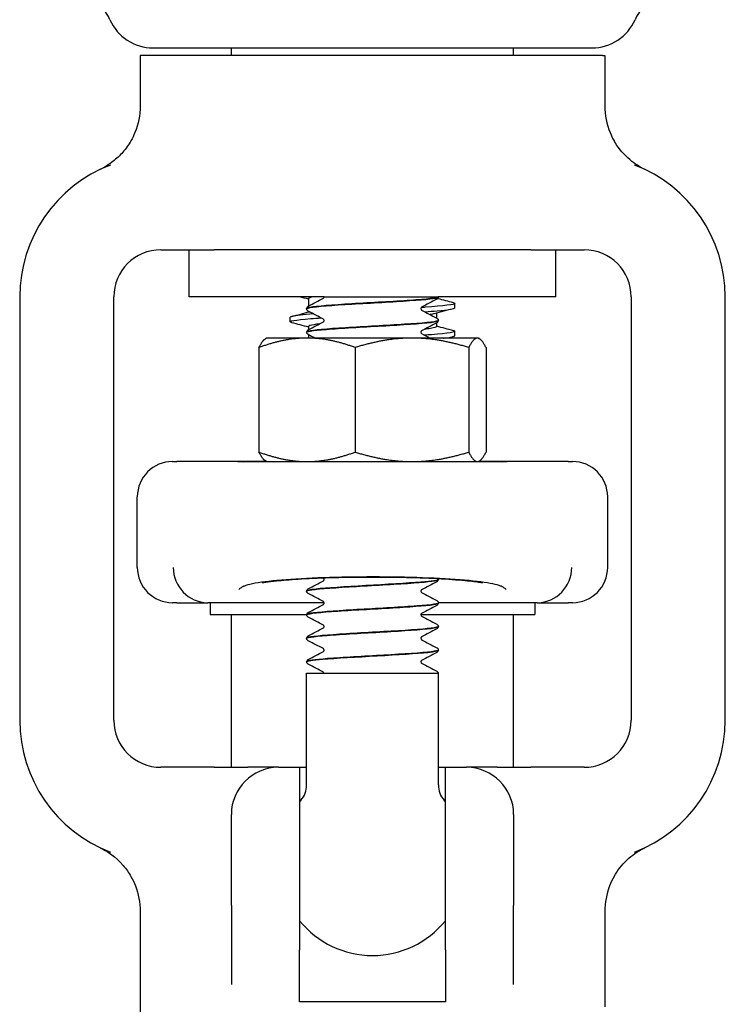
# Model space of a CAD drawing. Header units: inches. Extents: x 36 to 1719, y -84 to 1122.
# Tile 421 of 571: x 1421.66 to 1423.54, y 378.23 to 380.85. Entities that reach past the tile are written whole.
import ezdxf

# ---------------------------------------------------------------- set-up
doc = ezdxf.new("R2010")
doc.units = ezdxf.units.IN
doc.header["$LTSCALE"] = 48
doc.header["$MEASUREMENT"] = 0
doc.layers.add('Visible (ANSI)', color=7, linetype='Continuous', lineweight=30)

msp = doc.modelspace()

# ---------------------------------------------------------------- linework, layer by layer
at = {"layer": 'Visible (ANSI)'}
for p, q in [((1422.0158, 380.77027), (1423.18242, 380.77027)), ((1422.22412, 380.75027), (1422.22412, 380.77027)), ((1422.97412, 380.75027), (1422.97412, 380.77027)), ((1421.98807, 380.75027), (1421.98162, 380.75027)), ((1421.98162, 380.75027), (1421.98162, 380.61632)), ((1421.99571, 380.75027), (1421.98807, 380.75027)), ((1423.20253, 380.75027), (1421.99571, 380.75027)), ((1423.21017, 380.75027), (1423.20253, 380.75027)), ((1423.21017, 380.75027), (1423.21662, 380.75027)), ((1423.21662, 380.75027), (1423.21662, 380.61632)), ((1422.03662, 380.23377), (1422.17853, 380.23377)), ((1422.11162, 380.10877), (1422.11162, 380.23377)), ((1423.01971, 380.23377), (1422.17853, 380.23377)), ((1423.01971, 380.23377), (1423.16162, 380.23377)), ((1423.08662, 380.10877), (1423.08662, 380.23377)), ((1421.66162, 380.10877), (1421.66162, 378.98377)), ((1421.91162, 378.98377), (1421.91162, 380.10877)), ((1422.47045, 380.10877), (1422.11162, 380.10877)), ((1422.42912, 380.10412), (1422.42912, 380.08422)), ((1422.47045, 380.10875), (1422.47045, 380.10877)), ((1422.47045, 380.10877), (1422.47046, 380.10877)), ((1422.47046, 380.10877), (1422.4851, 380.10877)), ((1422.4851, 380.10877), (1422.74795, 380.10877)), ((1422.74795, 380.10877), (1422.77405, 380.10877)), ((1422.77412, 380.10877), (1422.77405, 380.10877)), ((1422.77412, 380.10843), (1422.77412, 380.10877)), ((1423.08662, 380.10877), (1422.77412, 380.10877)), ((1423.28662, 380.10877), (1423.28662, 378.98377)), ((1423.53662, 378.98377), (1423.53662, 380.10877)), ((1422.42412, 380.07715), (1422.42412, 380.07777)), ((1422.81787, 380.07965), (1422.81787, 380.09151)), ((1422.38037, 380.04258), (1422.38037, 380.05444)), ((1422.42912, 380.07071), (1422.42912, 380.06859)), ((1422.76912, 380.06551), (1422.76912, 380.05294)), ((1422.42912, 380.02998), (1422.42912, 380.02166)), ((1422.76912, 380.03942), (1422.76912, 380.02998)), ((1422.77412, 380.04587), (1422.77412, 380.04649)), ((1422.31762, 379.99927), (1422.31476, 379.99762)), ((1422.42529, 379.99927), (1422.31762, 379.99927)), ((1422.42412, 380.01459), (1422.42412, 380.01521)), ((1422.70396, 379.99927), (1422.42529, 379.99927)), ((1422.42912, 380.00814), (1422.42912, 379.99927)), ((1422.87779, 379.99927), (1422.70396, 379.99927)), ((1422.81787, 380.00551), (1422.81787, 380.01737)), ((1422.88062, 379.99927), (1422.87779, 379.99927)), ((1422.88062, 379.99927), (1422.88348, 379.99762)), ((1422.29746, 379.97413), (1422.29746, 379.69642)), ((1422.55313, 379.97413), (1422.55313, 379.69642)), ((1422.85479, 379.97413), (1422.85479, 379.69642)), ((1422.90078, 379.97413), (1422.90078, 379.69642)), ((1422.06787, 379.67127), (1422.07929, 379.67127)), ((1422.24105, 379.67127), (1422.07929, 379.67127)), ((1422.31762, 379.67127), (1422.24105, 379.67127)), ((1422.94071, 379.67088), (1422.25753, 379.67088)), ((1422.31762, 379.67127), (1422.31476, 379.67292)), ((1422.31762, 379.67127), (1422.42529, 379.67127)), ((1422.42529, 379.67127), (1422.70396, 379.67127)), ((1422.70396, 379.67127), (1422.87779, 379.67127)), ((1422.77412, 379.67088), (1422.77412, 379.67112)), ((1422.87779, 379.67127), (1422.88062, 379.67127)), ((1422.88062, 379.67127), (1422.88348, 379.67292)), ((1422.95719, 379.67127), (1422.88062, 379.67127)), ((1423.11895, 379.67127), (1422.95719, 379.67127)), ((1423.11895, 379.67127), (1423.13037, 379.67127)), ((1421.97412, 379.39002), (1421.97412, 379.57752)), ((1423.22412, 379.39002), (1423.22412, 379.57752)), ((1422.77412, 379.35768), (1422.77412, 379.35831)), ((1422.42412, 379.3264), (1422.42412, 379.32702)), ((1422.07929, 379.29627), (1422.06787, 379.29627)), ((1422.07929, 379.29627), (1422.16199, 379.29627)), ((1422.47038, 379.29627), (1422.16199, 379.29627)), ((1422.16787, 379.29627), (1422.16787, 379.26502)), ((1423.03625, 379.29627), (1422.77407, 379.29627)), ((1422.77412, 379.29512), (1422.77412, 379.29574)), ((1423.03037, 379.29627), (1423.03037, 379.26502)), ((1423.03625, 379.29627), (1423.11895, 379.29627)), ((1423.13037, 379.29627), (1423.11895, 379.29627)), ((1422.16787, 379.26502), (1422.42417, 379.26502)), ((1422.22412, 378.85877), (1422.22412, 379.26502)), ((1422.72786, 379.26502), (1423.03037, 379.26502)), ((1422.97412, 378.85877), (1422.97412, 379.26502)), ((1422.42412, 379.26384), (1422.42412, 379.26446)), ((1422.77412, 379.23256), (1422.77412, 379.23318)), ((1422.42412, 379.20128), (1422.42412, 379.2019)), ((1422.77412, 379.17), (1422.77412, 379.17062)), ((1422.42412, 379.13872), (1422.42412, 379.13934)), ((1422.42412, 379.10877), (1422.77412, 379.10877)), ((1422.42412, 378.81187), (1422.42412, 379.10877)), ((1422.77412, 378.81187), (1422.77412, 379.10877)), ((1422.17853, 378.85877), (1422.03662, 378.85877)), ((1422.17853, 378.85877), (1422.26747, 378.85877)), ((1422.34912, 378.85877), (1422.26747, 378.85877)), ((1422.34912, 378.85877), (1422.40537, 378.85877)), ((1422.40537, 378.85877), (1422.42412, 378.85877)), ((1422.40537, 378.85877), (1422.40537, 378.37385)), ((1422.77412, 378.85877), (1422.79287, 378.85877)), ((1422.79287, 378.85877), (1422.84912, 378.85877)), ((1422.79287, 378.37385), (1422.79287, 378.85877)), ((1422.93077, 378.85877), (1422.84912, 378.85877)), ((1422.93077, 378.85877), (1423.01971, 378.85877)), ((1423.16162, 378.85877), (1423.01971, 378.85877)), ((1422.22412, 378.49131), (1422.22412, 378.73377)), ((1422.97412, 378.73377), (1422.97412, 378.49131)), ((1422.22412, 378.49131), (1422.22412, 378.28166)), ((1422.97412, 378.28166), (1422.97412, 378.49131)), ((1421.98162, 378.47623), (1421.98162, 378.16002)), ((1423.21662, 378.47623), (1423.21662, 378.22252)), ((1422.40537, 378.23571), (1422.40537, 378.37385)), ((1422.79287, 378.37385), (1422.79287, 378.23571)), ((1422.79287, 378.23571), (1422.40537, 378.23571))]:
    msp.add_line(p, q, dxfattribs=at)
for centre, radius, start, end in [((1421.78662, 380.79527), 0.125, 23.57818, 90), ((1423.41162, 380.79527), 0.125, 90, 156.42182), ((1422.01575, 380.89527), 0.125, 203.57818, 270), ((1423.18249, 380.89527), 0.125, 270, 336.42182), ((1422.03662, 380.10877), 0.375, 110.89571, 180), ((1423.16162, 380.10877), 0.375, 0, 69.10429), ((1422.03662, 380.10877), 0.125, 90, 180), ((1423.16162, 380.10877), 0.125, 0, 90), ((1422.06787, 379.57752), 0.09375, 90, 180), ((1423.13037, 379.57752), 0.09375, 0, 90), ((1422.06787, 379.39002), 0.09375, 180, 270), ((1423.13037, 379.39002), 0.09375, 270, 0), ((1422.03662, 378.98377), 0.375, 180, 249.10429), ((1422.03662, 378.98377), 0.125, 180, 270), ((1423.16162, 378.98377), 0.125, 270, 0), ((1423.16162, 378.98377), 0.375, 290.89571, 0), ((1422.34912, 378.73377), 0.125, 90, 180), ((1422.84912, 378.73377), 0.125, 0, 90), ((1422.36162, 378.81187), 0.0625, 319.4642, 0), ((1422.83662, 378.81187), 0.0625, 180, 220.5358), ((1422.59912, 378.60877), 0.25, 139.4642, 140.80503), ((1422.59912, 378.60877), 0.25, 39.19497, 40.5358), ((1422.59912, 378.60877), 0.25, 219.19497, 320.80503)]:
    msp.add_arc(centre, radius, start, end, dxfattribs=at)
for centre, major_axis, ratio, start_param, end_param in [((1422.16113, 379.39002), (0.01834, -0.09202), 0.976791, 4.5200982, 6.0729206), ((1423.03711, 379.39002), (0.01834, 0.09202), 0.976791, 3.3518573, 4.9046798), ((1422.38782, 379.39002), (-0.24503, -0.08795), 0.1325254, 0.3357379, 0.3537118), ((1422.81042, 379.39002), (0.24503, -0.08795), 0.1325254, 5.9294735, 5.9474474)]:
    msp.add_ellipse(centre, major_axis=major_axis, ratio=ratio, start_param=start_param, end_param=end_param, dxfattribs=at)
for points, knots in [([(1421.98162, 380.61632), (1421.98162, 380.5919), (1421.97685, 380.56772), (1421.96457, 380.5378), (1421.96111, 380.53069), (1421.95722, 380.52382)], [0, 0, 0, 0, 0.18604443, 0.18604443, 0.24640289, 0.24640289, 0.24640289, 0.24640289]), ([(1423.21662, 380.61632), (1423.21662, 380.5919), (1423.22139, 380.56772), (1423.23367, 380.5378), (1423.23713, 380.53069), (1423.24102, 380.52382)], [0, 0, 0, 0, 0.18604443, 0.18604443, 0.24640289, 0.24640289, 0.24640289, 0.24640289]), ([(1421.95722, 380.52382), (1421.95109, 380.51301), (1421.9439, 380.50284), (1421.92783, 380.48431), (1421.91903, 380.47596), (1421.89852, 380.45994), (1421.88892, 380.45443), (1421.8831, 380.45127), (1421.88266, 380.45103), (1421.8822, 380.45079)], [0, 0, 0, 0, 0.09469213, 0.09469213, 0.18700728, 0.18700728, 0.29404594, 0.29404594, 0.30156032, 0.30156032, 0.30156032, 0.30156032]), ([(1423.31604, 380.45079), (1423.3152, 380.45124), (1423.31437, 380.45169), (1423.30632, 380.45612), (1423.29232, 380.46439), (1423.26285, 380.4915), (1423.25064, 380.50686), (1423.24102, 380.52382)], [0.01028684, 0.01028684, 0.01028684, 0.01028684, 0.01590204, 0.01590204, 0.08584187, 0.08584187, 0.15193376, 0.15193376, 0.15193376, 0.15193376]), ([(1421.8822, 380.45079), (1421.87994, 380.44959), (1421.87762, 380.44841), (1421.87514, 380.44722), (1421.87505, 380.44718), (1421.87495, 380.44713)], [-0.020804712, -0.020804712, -0.020804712, -0.020804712, 0, 0, 0.000806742, 0.000806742, 0.000806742, 0.000806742]), ([(1423.32329, 380.44713), (1423.32319, 380.44718), (1423.3231, 380.44722), (1423.32066, 380.44839), (1423.31834, 380.44957), (1423.31604, 380.45079)], [-0.719927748, -0.719927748, -0.719927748, -0.719927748, -0.71835885, -0.71835885, -0.678581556, -0.678581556, -0.678581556, -0.678581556]), ([(1422.42428, 380.07713), (1422.42417, 380.07782), (1422.42534, 380.07852), (1422.42785, 380.07921), (1422.43897, 380.08229), (1422.4762, 380.08538), (1422.52532, 380.08846), (1422.57408, 380.09152), (1422.63341, 380.09458), (1422.68094, 380.09764), (1422.72854, 380.1007), (1422.76321, 380.10377), (1422.77185, 380.10683), (1422.77336, 380.10736), (1422.77412, 380.1079), (1422.77412, 380.10843)], [-9.427487, -9.427487, -9.427487, -9.427487, -9.2180099, -9.2180099, -9.2180099, -8.289328, -8.289328, -8.289328, -7.3674505, -7.3674505, -7.3674505, -6.4443529, -6.4443529, -6.4443529, -6.2831853, -6.2831853, -6.2831853, -6.2831853]), ([(1422.77405, 380.10877), (1422.77251, 380.10569), (1422.74409, 380.1026), (1422.69968, 380.09951), (1422.65528, 380.09642), (1422.59596, 380.09334), (1422.54443, 380.09025), (1422.49292, 380.08717), (1422.45042, 380.08408), (1422.43319, 380.08099), (1422.42719, 380.07992), (1422.42431, 380.07885), (1422.42439, 380.07777)], [0.0284489, 0.0284489, 0.0284489, 0.0284489, 0.9586618, 0.9586618, 0.9586618, 1.888606, 1.888606, 1.888606, 2.8182842, 2.8182842, 2.8182842, 3.1415927, 3.1415927, 3.1415927, 3.1415927]), ([(1422.46864, 380.10496), (1422.46867, 380.10498), (1422.46886, 380.10508), (1422.46941, 380.10566), (1422.46971, 380.10604), (1422.47025, 380.10718), (1422.47045, 380.10796), (1422.47045, 380.10875)], [0.006616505, 0.006616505, 0.006616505, 0.006616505, 0.024017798, 0.024017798, 0.03673453, 0.03673453, 0.049915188, 0.049915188, 0.049915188, 0.049915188]), ([(1422.77412, 380.10841), (1422.77406, 380.10713), (1422.77358, 380.10593), (1422.77248, 380.10427), (1422.77189, 380.10373), (1422.77084, 380.10292), (1422.77037, 380.10264), (1422.76991, 380.1024)], [0, 0, 0, 0, 0.017960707, 0.017960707, 0.035135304, 0.035135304, 0.051182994, 0.051182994, 0.051182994, 0.051182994]), ([(1422.42412, 380.0778), (1422.42418, 380.07908), (1422.42466, 380.08028), (1422.42576, 380.08194), (1422.42635, 380.08248), (1422.4274, 380.08329), (1422.42787, 380.08357), (1422.42833, 380.08381)], [0, 0, 0, 0, 0.017960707, 0.017960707, 0.035135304, 0.035135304, 0.051182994, 0.051182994, 0.051182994, 0.051182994]), ([(1422.42833, 380.07112), (1422.42761, 380.07149), (1422.42685, 380.07195), (1422.42561, 380.07323), (1422.42517, 380.0738), (1422.42444, 380.07525), (1422.42417, 380.07618), (1422.42412, 380.07713)], [0, 0, 0, 0, 0.024898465, 0.024898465, 0.037820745, 0.037820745, 0.051208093, 0.051208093, 0.051208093, 0.051208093]), ([(1422.72958, 380.08124), (1422.72952, 380.0812), (1422.72935, 380.08109), (1422.72883, 380.08055), (1422.72853, 380.08017), (1422.72799, 380.07903), (1422.72779, 380.07825), (1422.72779, 380.07746)], [0.008751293, 0.008751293, 0.008751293, 0.008751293, 0.024017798, 0.024017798, 0.03673453, 0.03673453, 0.049915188, 0.049915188, 0.049915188, 0.049915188]), ([(1422.72779, 380.07746), (1422.72779, 380.07626), (1422.72829, 380.07514), (1422.72908, 380.07406), (1422.72936, 380.07385), (1422.72957, 380.0737), (1422.72961, 380.07368), (1422.72961, 380.07368)], [0, 0, 0, 0, 0.02017106, 0.02017106, 0.036592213, 0.036592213, 0.045399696, 0.045399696, 0.045399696, 0.045399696]), ([(1422.81311, 380.09394), (1422.81617, 380.09315), (1422.8178, 380.09236), (1422.81787, 380.09157), (1422.81818, 380.08809), (1422.78835, 380.08462), (1422.73879, 380.08115), (1422.73553, 380.08092), (1422.73219, 380.08069), (1422.72877, 380.08046)], [156.8740037, 156.8740037, 156.8740037, 156.8740037, 157.0747399, 157.0747399, 157.0747399, 157.9578984, 157.9578984, 157.9578984, 158.0159854, 158.0159854, 158.0159854, 158.0159854]), ([(1422.73796, 380.06924), (1422.74996, 380.07007), (1422.76092, 380.07091), (1422.77054, 380.07175), (1422.8009, 380.07438), (1422.81746, 380.07702), (1422.81771, 380.07965)], [-164.24548523, -164.24548523, -164.24548523, -164.24548523, -164.03312378, -164.03312378, -164.03312378, -163.36281799, -163.36281799, -163.36281799, -163.36281799]), ([(1422.385, 380.04016), (1422.38413, 380.04038), (1422.38338, 380.04061), (1422.38276, 380.04084), (1422.37337, 380.04427), (1422.39317, 380.04771), (1422.43539, 380.05114), (1422.44369, 380.05181), (1422.45282, 380.05249), (1422.46262, 380.05316)], [-166.7100396, -166.7100396, -166.7100396, -166.7100396, -166.6525026, -166.6525026, -166.6525026, -165.7793701, -165.7793701, -165.7793701, -165.6078186, -165.6078186, -165.6078186, -165.6078186]), ([(1422.44288, 380.06358), (1422.42872, 380.06249), (1422.41651, 380.0614), (1422.40688, 380.06031), (1422.38957, 380.05835), (1422.38076, 380.0564), (1422.3807, 380.05444)], [159.44697057, 159.44697057, 159.44697057, 159.44697057, 159.72380738, 159.72380738, 159.72380738, 160.22122533, 160.22122533, 160.22122533, 160.22122533]), ([(1422.47045, 380.04618), (1422.47045, 380.04739), (1422.46995, 380.04851), (1422.46916, 380.04959), (1422.46888, 380.0498), (1422.46867, 380.04995), (1422.46863, 380.04997), (1422.46863, 380.04997)], [0, 0, 0, 0, 0.02017106, 0.02017106, 0.036592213, 0.036592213, 0.045399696, 0.045399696, 0.045399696, 0.045399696]), ([(1422.76991, 380.05253), (1422.77063, 380.05215), (1422.77139, 380.0517), (1422.77263, 380.05041), (1422.77307, 380.04985), (1422.7738, 380.04839), (1422.77407, 380.04747), (1422.77412, 380.04652)], [0, 0, 0, 0, 0.024898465, 0.024898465, 0.037820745, 0.037820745, 0.051208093, 0.051208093, 0.051208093, 0.051208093]), ([(1422.42412, 380.01456), (1422.42402, 380.01759), (1422.44959, 380.02061), (1422.4915, 380.02364), (1422.53394, 380.0267), (1422.59213, 380.02976), (1422.64413, 380.03282), (1422.69788, 380.03599), (1422.74363, 380.03915), (1422.76307, 380.04232), (1422.77036, 380.0435), (1422.77389, 380.04469), (1422.77382, 380.04587)], [-15.7106723, -15.7106723, -15.7106723, -15.7106723, -14.7994931, -14.7994931, -14.7994931, -13.877024, -13.877024, -13.877024, -12.9235543, -12.9235543, -12.9235543, -12.5663706, -12.5663706, -12.5663706, -12.5663706]), ([(1422.77391, 380.04652), (1422.77404, 380.04568), (1422.77231, 380.04483), (1422.76863, 380.04399), (1422.75517, 380.04091), (1422.71591, 380.03783), (1422.66585, 380.03475), (1422.6158, 380.03167), (1422.55613, 380.02859), (1422.50961, 380.02551), (1422.4631, 380.02243), (1422.43083, 380.01935), (1422.4251, 380.01627), (1422.42445, 380.01592), (1422.42414, 380.01556), (1422.42417, 380.01521)], [6.2804763, 6.2804763, 6.2804763, 6.2804763, 6.5343927, 6.5343927, 6.5343927, 7.4627822, 7.4627822, 7.4627822, 8.3909221, 8.3909221, 8.3909221, 9.318815, 9.318815, 9.318815, 9.424778, 9.424778, 9.424778, 9.424778]), ([(1422.45846, 380.037), (1422.45282, 380.03631), (1422.44792, 380.03562), (1422.44385, 380.03493), (1422.43418, 380.03328), (1422.42941, 380.03163), (1422.42945, 380.02998)], [165.90898853, 165.90898853, 165.90898853, 165.90898853, 166.08500187, 166.08500187, 166.08500187, 166.50441064, 166.50441064, 166.50441064, 166.50441064]), ([(1422.46864, 380.0424), (1422.46867, 380.04242), (1422.46886, 380.04252), (1422.46941, 380.04309), (1422.46971, 380.04348), (1422.47025, 380.04462), (1422.47045, 380.04539), (1422.47045, 380.04618)], [0.006616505, 0.006616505, 0.006616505, 0.006616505, 0.024017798, 0.024017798, 0.03673453, 0.03673453, 0.049915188, 0.049915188, 0.049915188, 0.049915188]), ([(1422.76878, 380.02998), (1422.76882, 380.02828), (1422.76374, 380.02657), (1422.75347, 380.02487), (1422.74891, 380.02412), (1422.74337, 380.02337), (1422.73697, 380.02261)], [163.36281799, 163.36281799, 163.36281799, 163.36281799, 163.79533054, 163.79533054, 163.79533054, 163.98696995, 163.98696995, 163.98696995, 163.98696995]), ([(1422.77412, 380.04585), (1422.77406, 380.04457), (1422.77358, 380.04337), (1422.77248, 380.04171), (1422.77189, 380.04116), (1422.77084, 380.04036), (1422.77037, 380.04008), (1422.76991, 380.03984)], [0, 0, 0, 0, 0.017960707, 0.017960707, 0.035135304, 0.035135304, 0.051182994, 0.051182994, 0.051182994, 0.051182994]), ([(1422.42412, 380.01524), (1422.42418, 380.01652), (1422.42466, 380.01772), (1422.42576, 380.01937), (1422.42635, 380.01992), (1422.4274, 380.02072), (1422.42787, 380.021), (1422.42833, 380.02124)], [0, 0, 0, 0, 0.017960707, 0.017960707, 0.035135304, 0.035135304, 0.051182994, 0.051182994, 0.051182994, 0.051182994]), ([(1422.42833, 380.00856), (1422.42761, 380.00893), (1422.42685, 380.00939), (1422.42561, 380.01067), (1422.42517, 380.01123), (1422.42444, 380.01269), (1422.42417, 380.01361), (1422.42412, 380.01456)], [0, 0, 0, 0, 0.024898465, 0.024898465, 0.037820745, 0.037820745, 0.051208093, 0.051208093, 0.051208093, 0.051208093]), ([(1422.72958, 380.01868), (1422.72952, 380.01864), (1422.72935, 380.01853), (1422.72883, 380.01799), (1422.72853, 380.01761), (1422.72799, 380.01647), (1422.72779, 380.01569), (1422.72779, 380.0149)], [0.008751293, 0.008751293, 0.008751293, 0.008751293, 0.024017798, 0.024017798, 0.03673453, 0.03673453, 0.049915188, 0.049915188, 0.049915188, 0.049915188]), ([(1422.72779, 380.0149), (1422.72779, 380.01369), (1422.72829, 380.01257), (1422.72908, 380.0115), (1422.72936, 380.01128), (1422.72957, 380.01113), (1422.72961, 380.01111), (1422.72961, 380.01111)], [0, 0, 0, 0, 0.02017106, 0.02017106, 0.036592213, 0.036592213, 0.045399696, 0.045399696, 0.045399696, 0.045399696]), ([(1422.81322, 380.0198), (1422.81468, 380.01941), (1422.81581, 380.01903), (1422.81658, 380.01865), (1422.82356, 380.01518), (1422.80058, 380.01171), (1422.75564, 380.00824), (1422.74994, 380.0078), (1422.74389, 380.00736), (1422.73755, 380.00692)], [163.157189, 163.157189, 163.157189, 163.157189, 163.2540101, 163.2540101, 163.2540101, 164.1362278, 164.1362278, 164.1362278, 164.2482393, 164.2482393, 164.2482393, 164.2482393]), ([(1422.78797, 379.99927), (1422.78904, 379.99939), (1422.79009, 379.9995), (1422.7911, 379.99962), (1422.80857, 380.00158), (1422.81749, 380.00355), (1422.81756, 380.00551)], [-170.17499936, -170.17499936, -170.17499936, -170.17499936, -170.14588782, -170.14588782, -170.14588782, -169.64600329, -169.64600329, -169.64600329, -169.64600329]), ([(1422.24105, 379.67127), (1422.24108, 379.67127), (1422.2411, 379.67127), (1422.24383, 379.67126), (1422.24923, 379.67088), (1422.25753, 379.67088)], [-0.00244603, -0.00244603, -0.00244603, -0.00244603, 0, 0, 0.30409051, 0.30409051, 0.30409051, 0.30409051]), ([(1422.94071, 379.67088), (1422.94901, 379.67088), (1422.95441, 379.67126), (1422.95714, 379.67127), (1422.95716, 379.67127), (1422.95719, 379.67127)], [0.0481126, 0.0481126, 0.0481126, 0.0481126, 0.35549776, 0.35549776, 0.35797029, 0.35797029, 0.35797029, 0.35797029]), ([(1422.93929, 379.34054), (1422.93005, 379.34439), (1422.91228, 379.34805), (1422.86169, 379.35457), (1422.82936, 379.35736), (1422.75422, 379.36171), (1422.71215, 379.36323), (1422.6237, 379.36478), (1422.57818, 379.3648), (1422.48961, 379.36333), (1422.44741, 379.36186), (1422.37185, 379.35758), (1422.3392, 379.35483), (1422.28703, 379.34827), (1422.26847, 379.34451), (1422.25895, 379.34054)], [0, 0, 0, 0, 0.344205, 0.344205, 0.6883035, 0.6883035, 1.0322227, 1.0322227, 1.3758839, 1.3758839, 1.7193458, 1.7193458, 2.0628667, 2.0628667, 2.4173808, 2.4173808, 2.4173808, 2.4173808]), ([(1422.30669, 379.34917), (1422.30669, 379.34917), (1422.30684, 379.34921), (1422.30823, 379.3495), (1422.3114, 379.35012), (1422.3227, 379.35187), (1422.33253, 379.35314), (1422.36012, 379.356), (1422.37935, 379.35758), (1422.42646, 379.36054), (1422.45502, 379.36184), (1422.51718, 379.36376), (1422.55169, 379.36434), (1422.62095, 379.36457), (1422.65599, 379.36422), (1422.72271, 379.36263), (1422.75392, 379.36141), (1422.80895, 379.35834), (1422.83264, 379.35652), (1422.86777, 379.35297), (1422.88069, 379.35116), (1422.88936, 379.34963), (1422.8908, 379.34934), (1422.89147, 379.34919), (1422.89155, 379.34917), (1422.89155, 379.34917)], [-3.9197905, -3.9197905, -3.9197905, -3.9197905, -3.8923457, -3.8923457, -3.779618, -3.779618, -3.6122028, -3.6122028, -3.3893232, -3.3893232, -3.1324583, -3.1324583, -2.8590136, -2.8590136, -2.5819763, -2.5819763, -2.308624, -2.308624, -2.0477624, -2.0477624, -1.8214592, -1.8214592, -1.7487926, -1.7487926, -1.7289388, -1.7289388, -1.7289388, -1.7289388]), ([(1422.42444, 379.32638), (1422.42433, 379.32771), (1422.42878, 379.32905), (1422.43791, 379.33038), (1422.45889, 379.33345), (1422.50409, 379.33652), (1422.55639, 379.33959), (1422.60868, 379.34266), (1422.66683, 379.34572), (1422.70884, 379.34879), (1422.74943, 379.35176), (1422.77402, 379.35472), (1422.77411, 379.35768)], [-84.8257107, -84.8257107, -84.8257107, -84.8257107, -84.4233738, -84.4233738, -84.4233738, -83.4988671, -83.4988671, -83.4988671, -82.5745653, -82.5745653, -82.5745653, -81.681409, -81.681409, -81.681409, -81.681409]), ([(1422.77399, 379.35833), (1422.77384, 379.35585), (1422.75736, 379.35337), (1422.72785, 379.35089), (1422.69112, 379.34781), (1422.63509, 379.34473), (1422.58116, 379.34164), (1422.5273, 379.33856), (1422.47682, 379.33548), (1422.44899, 379.3324), (1422.43282, 379.33061), (1422.42452, 379.32882), (1422.42443, 379.32702)], [75.3955147, 75.3955147, 75.3955147, 75.3955147, 76.1425075, 76.1425075, 76.1425075, 77.0718173, 77.0718173, 77.0718173, 78.0001054, 78.0001054, 78.0001054, 78.5398163, 78.5398163, 78.5398163, 78.5398163]), ([(1422.47045, 379.358), (1422.47045, 379.3592), (1422.46995, 379.36032), (1422.46916, 379.3614), (1422.46888, 379.36161), (1422.46867, 379.36176), (1422.46863, 379.36178), (1422.46863, 379.36178)], [0, 0, 0, 0, 0.02017106, 0.02017106, 0.036592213, 0.036592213, 0.045399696, 0.045399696, 0.045399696, 0.045399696]), ([(1422.46864, 379.35421), (1422.46867, 379.35423), (1422.46886, 379.35433), (1422.46941, 379.35491), (1422.46971, 379.35529), (1422.47025, 379.35643), (1422.47045, 379.35721), (1422.47045, 379.358)], [0.006616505, 0.006616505, 0.006616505, 0.006616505, 0.024017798, 0.024017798, 0.03673453, 0.03673453, 0.049915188, 0.049915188, 0.049915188, 0.049915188]), ([(1422.77412, 379.35766), (1422.77406, 379.35638), (1422.77358, 379.35518), (1422.77248, 379.35352), (1422.77189, 379.35298), (1422.77084, 379.35217), (1422.77037, 379.35189), (1422.76991, 379.35165)], [0, 0, 0, 0, 0.017960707, 0.017960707, 0.035135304, 0.035135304, 0.051182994, 0.051182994, 0.051182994, 0.051182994]), ([(1422.25895, 379.34054), (1422.25845, 379.34033), (1422.25796, 379.34012), (1422.25541, 379.339), (1422.25355, 379.33807), (1422.24911, 379.33558), (1422.24689, 379.33399), (1422.24468, 379.33197), (1422.24421, 379.33151), (1422.24374, 379.33099), (1422.24369, 379.33094), (1422.24364, 379.33088)], [0.05166308, 0.05166308, 0.05166308, 0.05166308, 0.07036558, 0.07036558, 0.15060424, 0.15060424, 0.28322209, 0.28322209, 0.32342002, 0.32342002, 0.3282584, 0.3282584, 0.3282584, 0.3282584]), ([(1422.42412, 379.32705), (1422.42418, 379.32833), (1422.42466, 379.32953), (1422.42576, 379.33119), (1422.42635, 379.33173), (1422.4274, 379.33254), (1422.42787, 379.33282), (1422.42833, 379.33306)], [0, 0, 0, 0, 0.017960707, 0.017960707, 0.035135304, 0.035135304, 0.051182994, 0.051182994, 0.051182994, 0.051182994]), ([(1422.42833, 379.32037), (1422.42761, 379.32074), (1422.42685, 379.3212), (1422.42561, 379.32248), (1422.42517, 379.32305), (1422.42444, 379.3245), (1422.42417, 379.32543), (1422.42412, 379.32638)], [0, 0, 0, 0, 0.024898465, 0.024898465, 0.037820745, 0.037820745, 0.051208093, 0.051208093, 0.051208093, 0.051208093]), ([(1422.72958, 379.33049), (1422.72952, 379.33045), (1422.72935, 379.33034), (1422.72883, 379.3298), (1422.72853, 379.32942), (1422.72799, 379.32828), (1422.72779, 379.3275), (1422.72779, 379.32671)], [0.008751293, 0.008751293, 0.008751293, 0.008751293, 0.024017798, 0.024017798, 0.03673453, 0.03673453, 0.049915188, 0.049915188, 0.049915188, 0.049915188]), ([(1422.72779, 379.32671), (1422.72779, 379.32551), (1422.72829, 379.32439), (1422.72908, 379.32331), (1422.72936, 379.3231), (1422.72957, 379.32295), (1422.72961, 379.32293), (1422.72961, 379.32293)], [0, 0, 0, 0, 0.02017106, 0.02017106, 0.036592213, 0.036592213, 0.045399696, 0.045399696, 0.045399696, 0.045399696]), ([(1422.9546, 379.33088), (1422.95455, 379.33094), (1422.9545, 379.33099), (1422.95404, 379.3315), (1422.95358, 379.33195), (1422.95137, 379.33398), (1422.94914, 379.33558), (1422.94468, 379.33808), (1422.94282, 379.339), (1422.94029, 379.34012), (1422.93979, 379.34033), (1422.93929, 379.34054)], [-0.00483264, -0.00483264, -0.00483264, -0.00483264, 0, 0, 0.03929975, 0.03929975, 0.17286172, 0.17286172, 0.25278744, 0.25278744, 0.27153158, 0.27153158, 0.27153158, 0.27153158]), ([(1422.42428, 379.26381), (1422.42417, 379.2645), (1422.42532, 379.26519), (1422.4278, 379.26589), (1422.43881, 379.26896), (1422.47578, 379.27203), (1422.52466, 379.27511), (1422.57354, 379.27818), (1422.63317, 379.28125), (1422.68091, 379.28432), (1422.72864, 379.2874), (1422.76337, 379.29047), (1422.77192, 379.29354), (1422.77338, 379.29407), (1422.77407, 379.29459), (1422.77402, 379.29512)], [-91.108896, -91.108896, -91.108896, -91.108896, -90.9008742, -90.9008742, -90.9008742, -89.9748609, -89.9748609, -89.9748609, -89.0490707, -89.0490707, -89.0490707, -88.1235008, -88.1235008, -88.1235008, -87.9645943, -87.9645943, -87.9645943, -87.9645943]), ([(1422.77412, 379.29577), (1422.77412, 379.29569), (1422.77411, 379.2956), (1422.77408, 379.29552), (1422.77286, 379.29245), (1422.74516, 379.28939), (1422.70144, 379.28632), (1422.65776, 379.28326), (1422.59911, 379.28019), (1422.54764, 379.27713), (1422.49622, 379.27407), (1422.45317, 379.27101), (1422.43472, 379.26795), (1422.42773, 379.26678), (1422.42433, 379.26562), (1422.42441, 379.26446)], [81.6787, 81.6787, 81.6787, 81.6787, 81.7038978, 81.7038978, 81.7038978, 82.6277161, 82.6277161, 82.6277161, 83.5507651, 83.5507651, 83.5507651, 84.4730857, 84.4730857, 84.4730857, 84.8230016, 84.8230016, 84.8230016, 84.8230016]), ([(1422.47045, 379.29543), (1422.47045, 379.29664), (1422.46995, 379.29776), (1422.46916, 379.29884), (1422.46888, 379.29905), (1422.46867, 379.2992), (1422.46863, 379.29922), (1422.46863, 379.29922)], [0, 0, 0, 0, 0.02017106, 0.02017106, 0.036592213, 0.036592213, 0.045399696, 0.045399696, 0.045399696, 0.045399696]), ([(1422.46864, 379.29165), (1422.46867, 379.29167), (1422.46886, 379.29177), (1422.46941, 379.29234), (1422.46971, 379.29273), (1422.47025, 379.29387), (1422.47045, 379.29464), (1422.47045, 379.29543)], [0.006616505, 0.006616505, 0.006616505, 0.006616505, 0.024017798, 0.024017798, 0.03673453, 0.03673453, 0.049915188, 0.049915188, 0.049915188, 0.049915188]), ([(1422.76991, 379.30178), (1422.77063, 379.3014), (1422.77139, 379.30095), (1422.77263, 379.29966), (1422.77307, 379.2991), (1422.7738, 379.29764), (1422.77407, 379.29672), (1422.77412, 379.29577)], [0, 0, 0, 0, 0.024898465, 0.024898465, 0.037820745, 0.037820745, 0.051208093, 0.051208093, 0.051208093, 0.051208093]), ([(1422.77412, 379.2951), (1422.77406, 379.29382), (1422.77358, 379.29262), (1422.77248, 379.29096), (1422.77189, 379.29041), (1422.77084, 379.28961), (1422.77037, 379.28933), (1422.76991, 379.28909)], [0, 0, 0, 0, 0.017960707, 0.017960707, 0.035135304, 0.035135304, 0.051182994, 0.051182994, 0.051182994, 0.051182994]), ([(1422.42412, 379.26449), (1422.42418, 379.26577), (1422.42466, 379.26697), (1422.42576, 379.26862), (1422.42635, 379.26917), (1422.4274, 379.26997), (1422.42787, 379.27025), (1422.42833, 379.27049)], [0, 0, 0, 0, 0.017960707, 0.017960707, 0.035135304, 0.035135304, 0.051182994, 0.051182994, 0.051182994, 0.051182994]), ([(1422.72958, 379.26793), (1422.72952, 379.26789), (1422.72935, 379.26778), (1422.72883, 379.26724), (1422.72853, 379.26686), (1422.72799, 379.26572), (1422.72779, 379.26494), (1422.72779, 379.26415)], [0.008751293, 0.008751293, 0.008751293, 0.008751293, 0.024017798, 0.024017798, 0.03673453, 0.03673453, 0.049915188, 0.049915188, 0.049915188, 0.049915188]), ([(1422.42833, 379.25781), (1422.42761, 379.25818), (1422.42685, 379.25864), (1422.42561, 379.25992), (1422.42517, 379.26048), (1422.42444, 379.26194), (1422.42417, 379.26286), (1422.42412, 379.26381)], [0, 0, 0, 0, 0.024898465, 0.024898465, 0.037820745, 0.037820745, 0.051208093, 0.051208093, 0.051208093, 0.051208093]), ([(1422.72779, 379.26415), (1422.72779, 379.26294), (1422.72829, 379.26182), (1422.72908, 379.26075), (1422.72936, 379.26053), (1422.72957, 379.26038), (1422.72961, 379.26036), (1422.72961, 379.26036)], [0, 0, 0, 0, 0.02017106, 0.02017106, 0.036592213, 0.036592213, 0.045399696, 0.045399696, 0.045399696, 0.045399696]), ([(1422.76991, 379.23921), (1422.77063, 379.23884), (1422.77139, 379.23839), (1422.77263, 379.2371), (1422.77307, 379.23654), (1422.7738, 379.23508), (1422.77407, 379.23416), (1422.77412, 379.23321)], [0, 0, 0, 0, 0.024898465, 0.024898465, 0.037820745, 0.037820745, 0.051208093, 0.051208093, 0.051208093, 0.051208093]), ([(1422.42412, 379.20125), (1422.42412, 379.20126), (1422.42412, 379.20127), (1422.42412, 379.20128), (1422.42412, 379.20436), (1422.45086, 379.20744), (1422.49416, 379.21051), (1422.53745, 379.21359), (1422.59626, 379.21667), (1422.64819, 379.21975), (1422.7001, 379.22283), (1422.74391, 379.2259), (1422.76294, 379.22898), (1422.77031, 379.23017), (1422.77389, 379.23137), (1422.77382, 379.23256)], [-97.3920813, -97.3920813, -97.3920813, -97.3920813, -97.3894346, -97.3894346, -97.3894346, -96.461786, -96.461786, -96.461786, -95.5343789, -95.5343789, -95.5343789, -94.6072107, -94.6072107, -94.6072107, -94.2477796, -94.2477796, -94.2477796, -94.2477796]), ([(1422.77392, 379.23321), (1422.77405, 379.23241), (1422.7725, 379.23161), (1422.76921, 379.23082), (1422.75645, 379.22773), (1422.71774, 379.22465), (1422.66788, 379.22156), (1422.61813, 379.21848), (1422.55846, 379.2154), (1422.5116, 379.21233), (1422.46484, 379.20925), (1422.43195, 379.20618), (1422.42541, 379.20311), (1422.42455, 379.20271), (1422.42415, 379.2023), (1422.42419, 379.2019)], [87.9618853, 87.9618853, 87.9618853, 87.9618853, 88.2020629, 88.2020629, 88.2020629, 89.131595, 89.131595, 89.131595, 90.0591077, 90.0591077, 90.0591077, 90.9847722, 90.9847722, 90.9847722, 91.106187, 91.106187, 91.106187, 91.106187]), ([(1422.47045, 379.23287), (1422.47045, 379.23408), (1422.46995, 379.2352), (1422.46916, 379.23627), (1422.46888, 379.23649), (1422.46867, 379.23664), (1422.46863, 379.23666), (1422.46863, 379.23666)], [0, 0, 0, 0, 0.02017106, 0.02017106, 0.036592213, 0.036592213, 0.045399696, 0.045399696, 0.045399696, 0.045399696]), ([(1422.46864, 379.22909), (1422.46867, 379.22911), (1422.46886, 379.22921), (1422.46941, 379.22978), (1422.46971, 379.23017), (1422.47025, 379.2313), (1422.47045, 379.23208), (1422.47045, 379.23287)], [0.006616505, 0.006616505, 0.006616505, 0.006616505, 0.024017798, 0.024017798, 0.03673453, 0.03673453, 0.049915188, 0.049915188, 0.049915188, 0.049915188]), ([(1422.77412, 379.23253), (1422.77406, 379.23126), (1422.77358, 379.23006), (1422.77248, 379.2284), (1422.77189, 379.22785), (1422.77084, 379.22705), (1422.77037, 379.22677), (1422.76991, 379.22653)], [0, 0, 0, 0, 0.017960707, 0.017960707, 0.035135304, 0.035135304, 0.051182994, 0.051182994, 0.051182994, 0.051182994]), ([(1422.42412, 379.20193), (1422.42418, 379.2032), (1422.42466, 379.2044), (1422.42576, 379.20606), (1422.42635, 379.20661), (1422.4274, 379.20741), (1422.42787, 379.20769), (1422.42833, 379.20793)], [0, 0, 0, 0, 0.017960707, 0.017960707, 0.035135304, 0.035135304, 0.051182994, 0.051182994, 0.051182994, 0.051182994]), ([(1422.42833, 379.19525), (1422.42761, 379.19562), (1422.42685, 379.19607), (1422.42561, 379.19736), (1422.42517, 379.19792), (1422.42444, 379.19938), (1422.42417, 379.2003), (1422.42412, 379.20125)], [0, 0, 0, 0, 0.024898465, 0.024898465, 0.037820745, 0.037820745, 0.051208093, 0.051208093, 0.051208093, 0.051208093]), ([(1422.72958, 379.20536), (1422.72952, 379.20533), (1422.72935, 379.20521), (1422.72883, 379.20468), (1422.72853, 379.20429), (1422.72799, 379.20316), (1422.72779, 379.20238), (1422.72779, 379.20159)], [0.008751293, 0.008751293, 0.008751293, 0.008751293, 0.024017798, 0.024017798, 0.03673453, 0.03673453, 0.049915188, 0.049915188, 0.049915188, 0.049915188]), ([(1422.72779, 379.20159), (1422.72779, 379.20038), (1422.72829, 379.19926), (1422.72908, 379.19819), (1422.72936, 379.19797), (1422.72957, 379.19782), (1422.72961, 379.1978), (1422.72961, 379.1978)], [0, 0, 0, 0, 0.02017106, 0.02017106, 0.036592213, 0.036592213, 0.045399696, 0.045399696, 0.045399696, 0.045399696]), ([(1422.77378, 379.17065), (1422.77385, 379.16908), (1422.76766, 379.16751), (1422.75522, 379.16595), (1422.73076, 379.16287), (1422.68271, 379.15979), (1422.6294, 379.15671), (1422.5763, 379.15364), (1422.51923, 379.15057), (1422.47979, 379.14751), (1422.44478, 379.14478), (1422.42439, 379.14206), (1422.42417, 379.13934)], [94.2450706, 94.2450706, 94.2450706, 94.2450706, 94.7168163, 94.7168163, 94.7168163, 95.6446581, 95.6446581, 95.6446581, 96.5689115, 96.5689115, 96.5689115, 97.3893723, 97.3893723, 97.3893723, 97.3893723]), ([(1422.42429, 379.13869), (1422.42443, 379.14106), (1422.4394, 379.14343), (1422.46664, 379.14581), (1422.50205, 379.14889), (1422.55736, 379.15197), (1422.61142, 379.15506), (1422.66548, 379.15814), (1422.717, 379.16122), (1422.74631, 379.16431), (1422.76434, 379.1662), (1422.7737, 379.1681), (1422.77382, 379.17)], [-103.6752666, -103.6752666, -103.6752666, -103.6752666, -102.9605503, -102.9605503, -102.9605503, -102.0313957, -102.0313957, -102.0313957, -101.1024988, -101.1024988, -101.1024988, -100.5309649, -100.5309649, -100.5309649, -100.5309649]), ([(1422.47045, 379.17031), (1422.47045, 379.17151), (1422.46995, 379.17264), (1422.46916, 379.17371), (1422.46888, 379.17393), (1422.46867, 379.17408), (1422.46863, 379.1741), (1422.46863, 379.1741)], [0, 0, 0, 0, 0.02017106, 0.02017106, 0.036592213, 0.036592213, 0.045399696, 0.045399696, 0.045399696, 0.045399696]), ([(1422.46864, 379.16652), (1422.46867, 379.16654), (1422.46886, 379.16664), (1422.46941, 379.16722), (1422.46971, 379.1676), (1422.47025, 379.16874), (1422.47045, 379.16952), (1422.47045, 379.17031)], [0.006616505, 0.006616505, 0.006616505, 0.006616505, 0.024017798, 0.024017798, 0.03673453, 0.03673453, 0.049915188, 0.049915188, 0.049915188, 0.049915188]), ([(1422.76991, 379.17665), (1422.77063, 379.17628), (1422.77139, 379.17582), (1422.77263, 379.17454), (1422.77307, 379.17398), (1422.7738, 379.17252), (1422.77407, 379.1716), (1422.77412, 379.17065)], [0, 0, 0, 0, 0.024898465, 0.024898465, 0.037820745, 0.037820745, 0.051208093, 0.051208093, 0.051208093, 0.051208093]), ([(1422.77412, 379.16997), (1422.77406, 379.16869), (1422.77358, 379.16749), (1422.77248, 379.16584), (1422.77189, 379.16529), (1422.77084, 379.16449), (1422.77037, 379.16421), (1422.76991, 379.16396)], [0, 0, 0, 0, 0.017960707, 0.017960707, 0.035135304, 0.035135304, 0.051182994, 0.051182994, 0.051182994, 0.051182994]), ([(1422.42412, 379.13936), (1422.42418, 379.14064), (1422.42466, 379.14184), (1422.42576, 379.1435), (1422.42635, 379.14405), (1422.4274, 379.14485), (1422.42787, 379.14513), (1422.42833, 379.14537)], [0, 0, 0, 0, 0.017960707, 0.017960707, 0.035135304, 0.035135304, 0.051182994, 0.051182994, 0.051182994, 0.051182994]), ([(1422.42833, 379.13268), (1422.42761, 379.13306), (1422.42685, 379.13351), (1422.42561, 379.1348), (1422.42517, 379.13536), (1422.42444, 379.13682), (1422.42417, 379.13774), (1422.42412, 379.13869)], [0, 0, 0, 0, 0.024898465, 0.024898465, 0.037820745, 0.037820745, 0.051208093, 0.051208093, 0.051208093, 0.051208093]), ([(1422.72958, 379.1428), (1422.72952, 379.14276), (1422.72935, 379.14265), (1422.72883, 379.14212), (1422.72853, 379.14173), (1422.72799, 379.14059), (1422.72779, 379.13982), (1422.72779, 379.13903)], [0.008751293, 0.008751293, 0.008751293, 0.008751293, 0.024017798, 0.024017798, 0.03673453, 0.03673453, 0.049915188, 0.049915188, 0.049915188, 0.049915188]), ([(1422.72779, 379.13903), (1422.72779, 379.13782), (1422.72829, 379.1367), (1422.72908, 379.13562), (1422.72936, 379.13541), (1422.72957, 379.13526), (1422.72961, 379.13524), (1422.72961, 379.13524)], [0, 0, 0, 0, 0.02017106, 0.02017106, 0.036592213, 0.036592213, 0.045399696, 0.045399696, 0.045399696, 0.045399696]), ([(1422.47035, 379.10877), (1422.47012, 379.10987), (1422.46956, 379.11066), (1422.46887, 379.1114), (1422.46868, 379.11151), (1422.46864, 379.11153), (1422.46863, 379.11153), (1422.46863, 379.11153)], [0, 0, 0, 0, 0.019585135, 0.019585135, 0.03717489, 0.03717489, 0.039574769, 0.039574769, 0.039574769, 0.039574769]), ([(1422.76991, 379.11409), (1422.77058, 379.11374), (1422.77129, 379.11331), (1422.77246, 379.11217), (1422.77287, 379.11169), (1422.7736, 379.11043), (1422.77391, 379.10964), (1422.77405, 379.10877)], [0, 0, 0, 0, 0.023435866, 0.023435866, 0.035520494, 0.035520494, 0.047958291, 0.047958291, 0.047958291, 0.047958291]), ([(1421.87495, 378.64541), (1421.87505, 378.64537), (1421.87514, 378.64532), (1421.87762, 378.64413), (1421.87994, 378.64295), (1421.8822, 378.64175)], [-0.369912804, -0.369912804, -0.369912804, -0.369912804, -0.369497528, -0.369497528, -0.358790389, -0.358790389, -0.358790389, -0.358790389]), ([(1421.8822, 378.64175), (1421.88315, 378.64125), (1421.88409, 378.64074), (1421.89467, 378.63489), (1421.91617, 378.62203), (1421.94446, 378.58891), (1421.95133, 378.57911), (1421.95722, 378.56872)], [0.01027275, 0.01027275, 0.01027275, 0.01027275, 0.01655356, 0.01655356, 0.11390533, 0.11390533, 0.15067112, 0.15067112, 0.15067112, 0.15067112]), ([(1423.24102, 378.56872), (1423.25011, 378.58475), (1423.26152, 378.59936), (1423.28948, 378.62597), (1423.30322, 378.63455), (1423.31316, 378.6402), (1423.31475, 378.64107), (1423.31604, 378.64175)], [0, 0, 0, 0, 0.14044728, 0.14044728, 0.29472543, 0.29472543, 0.32889511, 0.32889511, 0.32889511, 0.32889511]), ([(1423.31604, 378.64175), (1423.3183, 378.64295), (1423.32062, 378.64413), (1423.3231, 378.64532), (1423.32319, 378.64537), (1423.32329, 378.64541)], [-0.020804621, -0.020804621, -0.020804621, -0.020804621, 0, 0, 0.00080674, 0.00080674, 0.00080674, 0.00080674]), ([(1421.95722, 378.56872), (1421.96178, 378.56069), (1421.96574, 378.55231), (1421.97737, 378.52214), (1421.98162, 378.49928), (1421.98162, 378.47623)], [0.29103261, 0.29103261, 0.29103261, 0.29103261, 0.36171436, 0.36171436, 0.53738428, 0.53738428, 0.53738428, 0.53738428]), ([(1423.24102, 378.56872), (1423.23646, 378.56069), (1423.2325, 378.55231), (1423.22087, 378.52214), (1423.21662, 378.49928), (1423.21662, 378.47623)], [0.29103261, 0.29103261, 0.29103261, 0.29103261, 0.36171436, 0.36171436, 0.53738428, 0.53738428, 0.53738428, 0.53738428])]:
    msp.add_open_spline(points, degree=3, knots=knots, dxfattribs=at)
for points in [[(1422.42912, 380.10258), (1422.42137, 380.10465), (1422.41361, 380.10671), (1422.40585, 380.10877)], [(1422.42833, 380.08381), (1422.44178, 380.09085), (1422.45522, 380.0979), (1422.46866, 380.10497)], [(1422.44245, 380.10877), (1422.43396, 380.10722), (1422.42944, 380.10567), (1422.4293, 380.10412)], [(1422.76991, 380.1024), (1422.75646, 380.09536), (1422.74302, 380.08831), (1422.72958, 380.08124)], [(1422.77274, 380.10469), (1422.78624, 380.10109), (1422.79975, 380.09751), (1422.81326, 380.09394)], [(1422.81326, 380.07723), (1422.7966, 380.07283), (1422.77995, 380.06841), (1422.76331, 380.06395)], [(1422.38498, 380.05687), (1422.40059, 380.06099), (1422.4162, 380.06513), (1422.4318, 380.0693)], [(1422.46864, 380.04997), (1422.45521, 380.05703), (1422.44177, 380.06408), (1422.42833, 380.07112)], [(1422.7296, 380.07368), (1422.74303, 380.06662), (1422.75647, 380.05957), (1422.76991, 380.05253)], [(1422.76302, 380.06395), (1422.76025, 380.06322), (1422.75656, 380.06249), (1422.75201, 380.06175)], [(1422.42912, 380.02844), (1422.41441, 380.03237), (1422.3997, 380.03627), (1422.38498, 380.04016)], [(1422.42833, 380.02124), (1422.44178, 380.02829), (1422.45522, 380.03534), (1422.46866, 380.04241)], [(1422.76991, 380.03984), (1422.75646, 380.03279), (1422.74302, 380.02574), (1422.72958, 380.01868)], [(1422.76912, 380.03152), (1422.78383, 380.02759), (1422.79854, 380.02368), (1422.81326, 380.0198)], [(1422.44604, 379.99927), (1422.44014, 380.00237), (1422.43423, 380.00546), (1422.42833, 380.00856)], [(1422.7296, 380.01112), (1422.73711, 380.00716), (1422.74463, 380.00322), (1422.75215, 379.99927)], [(1422.81326, 380.00309), (1422.80845, 380.00182), (1422.80365, 380.00055), (1422.79884, 379.99927)], [(1422.47045, 379.67088), (1422.47045, 379.67101), (1422.47044, 379.67114), (1422.47043, 379.67127)], [(1422.77381, 379.67115), (1422.77381, 379.67106), (1422.77379, 379.67097), (1422.77374, 379.67088)], [(1422.77411, 379.67127), (1422.77411, 379.67123), (1422.77412, 379.67119), (1422.77412, 379.67115)], [(1422.42833, 379.33306), (1422.44178, 379.3401), (1422.45522, 379.34715), (1422.46866, 379.35422)], [(1422.46864, 379.36178), (1422.46838, 379.36192), (1422.46812, 379.36206), (1422.46785, 379.36219)], [(1422.76991, 379.35165), (1422.75646, 379.34461), (1422.74302, 379.33756), (1422.72958, 379.33049)], [(1422.77372, 379.36029), (1422.77394, 379.35969), (1422.77409, 379.35902), (1422.77412, 379.35833)], [(1422.46864, 379.29922), (1422.45521, 379.30628), (1422.44177, 379.31333), (1422.42833, 379.32037)], [(1422.7296, 379.32293), (1422.74303, 379.31587), (1422.75647, 379.30882), (1422.76991, 379.30178)], [(1422.42833, 379.27049), (1422.44178, 379.27754), (1422.45522, 379.28459), (1422.46866, 379.29166)], [(1422.76991, 379.28909), (1422.75646, 379.28204), (1422.74302, 379.27499), (1422.72958, 379.26793)], [(1422.46864, 379.23665), (1422.45521, 379.24372), (1422.44177, 379.25077), (1422.42833, 379.25781)], [(1422.7296, 379.26037), (1422.74303, 379.2533), (1422.75647, 379.24625), (1422.76991, 379.23921)], [(1422.42833, 379.20793), (1422.44178, 379.21498), (1422.45522, 379.22203), (1422.46866, 379.2291)], [(1422.76991, 379.22653), (1422.75646, 379.21948), (1422.74302, 379.21243), (1422.72958, 379.20536)], [(1422.46864, 379.17409), (1422.45521, 379.18116), (1422.44177, 379.1882), (1422.42833, 379.19525)], [(1422.7296, 379.19781), (1422.74303, 379.19074), (1422.75647, 379.18369), (1422.76991, 379.17665)], [(1422.42833, 379.14537), (1422.44178, 379.15241), (1422.45522, 379.15947), (1422.46866, 379.16653)], [(1422.76991, 379.16396), (1422.75646, 379.15692), (1422.74302, 379.14987), (1422.72958, 379.1428)], [(1422.7296, 379.13524), (1422.74303, 379.12818), (1422.75647, 379.12113), (1422.76991, 379.11409)], [(1422.46864, 379.11153), (1422.45521, 379.11859), (1422.44177, 379.12564), (1422.42833, 379.13268)]]:
    msp.add_open_spline(points, degree=3, dxfattribs=at)
for points, weights in [([(1422.42529, 379.99927), (1422.36596, 379.99927), (1422.29746, 379.97413)], [1, 1.0379548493, 1]), ([(1422.29746, 379.97413), (1422.30669, 379.99296), (1422.31476, 379.99762)], [1, 1.02815693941, 1.01453722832]), ([(1422.55313, 379.97413), (1422.48462, 379.99927), (1422.42529, 379.99927)], [1, 1.0379548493, 1]), ([(1422.70396, 379.99927), (1422.63396, 379.99927), (1422.55313, 379.97413)], [1, 1.0379548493, 1]), ([(1422.85479, 379.97413), (1422.77396, 379.99927), (1422.70396, 379.99927)], [1, 1.0379548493, 1]), ([(1422.87779, 379.99927), (1422.86712, 379.99927), (1422.85479, 379.97413)], [1, 1.0379548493, 1]), ([(1422.90078, 379.97413), (1422.88846, 379.99927), (1422.87779, 379.99927)], [1, 1.0379548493, 1]), ([(1422.29746, 379.69642), (1422.36596, 379.67127), (1422.42529, 379.67127)], [1, 1.0379548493, 1]), ([(1422.31476, 379.67292), (1422.30669, 379.67759), (1422.29746, 379.69642)], [1.01453722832, 1.02815693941, 1]), ([(1422.42529, 379.67127), (1422.48462, 379.67127), (1422.55313, 379.69642)], [1, 1.0379548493, 1]), ([(1422.55313, 379.69642), (1422.63396, 379.67127), (1422.70396, 379.67127)], [1, 1.0379548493, 1]), ([(1422.70396, 379.67127), (1422.77396, 379.67127), (1422.85479, 379.69642)], [1, 1.0379548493, 1]), ([(1422.85479, 379.69642), (1422.86712, 379.67127), (1422.87779, 379.67127)], [1, 1.0379548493, 1]), ([(1422.87779, 379.67127), (1422.88846, 379.67127), (1422.90078, 379.69642)], [1, 1.0379548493, 1])]:
    msp.add_rational_spline(points, weights, degree=2, dxfattribs=at)

doc.saveas('drawing.dxf')
